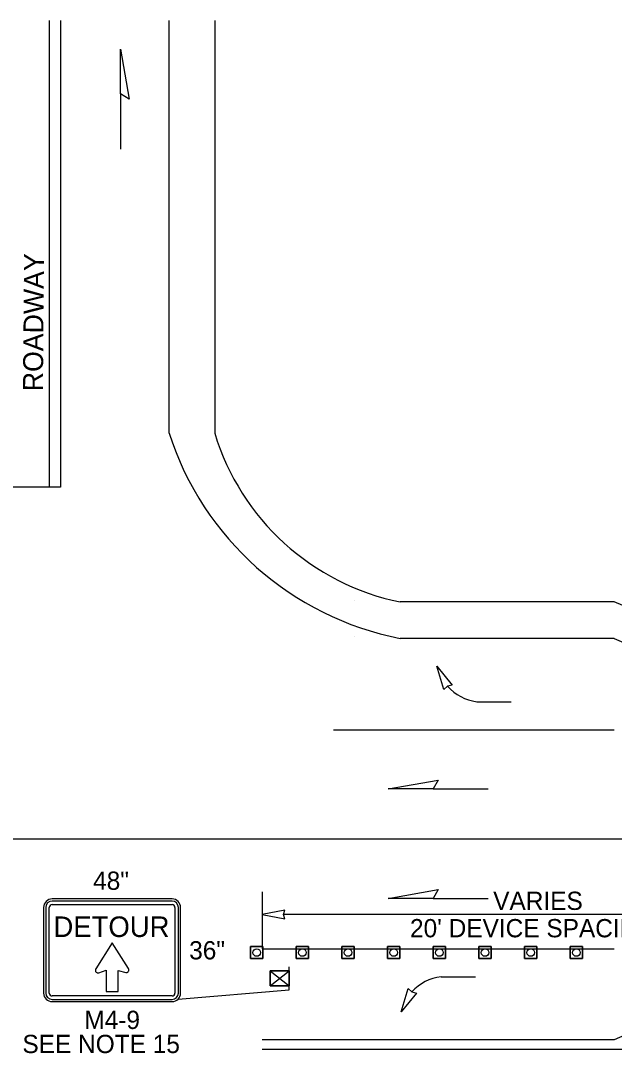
# Model space of a CAD drawing. Extents: x 99958 to 100176, y 99935 to 100011.
# Drawn here: x 100071.427 to 100073.507, y 99975.13 to 99978.751 of the extents above; entities that cross this region are included whole.
import ezdxf

# ---------------------------------------------------------------- set-up
doc = ezdxf.new("R2010")
doc.units = 0
for name, color, linetype in [('RD_ED_ShoulderPavedEdge', 7, 'Continuous'), ('RD_MK_LineDblYellowCenter', 7, 'Continuous'), ('RD_MK_LineEdgeWhite', 7, 'Continuous'), ('RD_MK_LineEdgeYellow', 7, 'Continuous'), ('RD_MK_LineLane', 7, 'Continuous'), ('RD_MK_LineStop', 7, 'Continuous'), ('SH_DE_DetailBody1Text', 7, 'Continuous'), ('TR_SN_ConstructionSigns', 7, 'Continuous'), ('TR_WZ_ArrowLeftStrRightTurn', 7, 'Continuous'), ('TR_WZ_PortableSignMount5ftMinBlk-Org', 7, 'Continuous'), ('TR_WZ_TrafficCone', 7, 'Continuous'), ('TR_WZ_WorkZoneDetails', 7, 'Continuous'), ('TR_WZ_WorkZoneTextCurrent', 7, 'Continuous')]:
    doc.layers.add(name, color=color, linetype=linetype)

msp = doc.modelspace()

# ---------------------------------------------------------------- linework, layer by layer
at = {"layer": 'RD_ED_ShoulderPavedEdge'}
for p, q in [((100073.5069, 99976.7125), (100072.7569, 99976.7125)), ((100074.2569, 99976.3924), (100073.5069, 99976.7125))]:
    msp.add_line(p, q, dxfattribs=at)
msp.add_lwpolyline([(100072.1069, 99978.751), (100072.1069, 99977.3044)], dxfattribs=at)
msp.add_arc((100072.9274, 99977.5525), 0.8571, 196.8187, 258.5287, dxfattribs=at)
at = {"layer": 'RD_MK_LineDblYellowCenter'}
for p, q in [((100071.5269, 99978.751), (100071.5269, 99977.1145)), ((100071.5669, 99978.751), (100071.5669, 99977.1145)), ((100072.2734, 99975.1445), (100075.4465, 99975.1445))]:
    msp.add_line(p, q, dxfattribs=at)
at = {"layer": 'RD_MK_LineEdgeWhite'}
msp.add_line((100071.9469, 99977.3044), (100071.9469, 99978.751), dxfattribs=at)
msp.add_arc((100072.9619, 99977.6307), 1.0661, 197.8172, 258.9158, dxfattribs=at)
at = {"layer": 'RD_MK_LineEdgeYellow'}
for p, q in [((100073.5069, 99976.5845), (100072.7569, 99976.5845)), ((100074.2569, 99975.5125), (100073.5069, 99975.1765)), ((100073.5069, 99975.1765), (100072.2734, 99975.1765))]:
    msp.add_line(p, q, dxfattribs=at)
at = {"layer": 'RD_MK_LineLane'}
for points in [[(100073.5069, 99976.5845), (100074.2569, 99976.2644)], [(100072.5234, 99976.2644), (100073.5069, 99976.2644)], [(100074.2569, 99975.8804), (100069.5869, 99975.8804)], [(100072.2734, 99975.4965), (100073.5069, 99975.4965)]]:
    msp.add_lwpolyline(points, dxfattribs=at)
at = {"layer": 'RD_MK_LineStop'}
msp.add_line((100071.5669, 99977.1145), (100071.1469, 99977.1145), dxfattribs=at)
at = {"layer": 'TR_SN_ConstructionSigns'}
for p, q in [((100071.9573, 99975.671), (100071.5373, 99975.671)), ((100071.9573, 99975.6635), (100071.5373, 99975.6635)), ((100071.5073, 99975.641), (100071.5073, 99975.341)), ((100071.5148, 99975.641), (100071.5148, 99975.341)), ((100071.5273, 99975.341), (100071.5273, 99975.641)), ((100071.5373, 99975.651), (100071.9573, 99975.651)), ((100071.9673, 99975.641), (100071.9673, 99975.341)), ((100071.9798, 99975.341), (100071.9798, 99975.641)), ((100071.9873, 99975.341), (100071.9873, 99975.641)), ((100071.9573, 99975.331), (100071.5373, 99975.331)), ((100071.5373, 99975.3185), (100071.9573, 99975.3185)), ((100071.5373, 99975.311), (100071.9573, 99975.311))]:
    msp.add_line(p, q, dxfattribs=at)
msp.add_lwpolyline([(100071.7475, 99975.5169), (100071.6899, 99975.4257), (100071.6892, 99975.4243), (100071.6886, 99975.4217), (100071.6886, 99975.4195), (100071.6893, 99975.4171), (100071.6909, 99975.4144), (100071.6934, 99975.4125), (100071.6952, 99975.4117), (100071.6981, 99975.4114), (100071.7005, 99975.412), (100071.7263, 99975.421), (100071.7263, 99975.3466), (100071.7687, 99975.3466), (100071.7687, 99975.4205), (100071.7951, 99975.4128), (100071.7961, 99975.4126), (100071.7976, 99975.4126), (100071.7988, 99975.4127), (100071.8001, 99975.4131), (100071.8015, 99975.4138), (100071.8027, 99975.4146), (100071.8038, 99975.4158), (100071.8051, 99975.418), (100071.8056, 99975.4194), (100071.8058, 99975.4206), (100071.8059, 99975.4222), (100071.8057, 99975.4242), (100071.8052, 99975.4258), (100071.8043, 99975.4274), (100071.7475, 99975.5169)], dxfattribs=at)
for centre, radius, start, end in [((100071.5373, 99975.641), 0.03, 90, 180), ((100071.5373, 99975.641), 0.0225, 90, 180), ((100071.9573, 99975.641), 0.03, 0, 90), ((100071.9573, 99975.641), 0.0225, 0, 90), ((100071.5373, 99975.641), 0.01, 90, 180), ((100071.9573, 99975.641), 0.01, 0, 90), ((100071.5373, 99975.341), 0.03, 180, 270), ((100071.5373, 99975.341), 0.0225, 180, 270), ((100071.5373, 99975.341), 0.01, 180, 270), ((100071.9573, 99975.341), 0.03, 270, 0), ((100071.9573, 99975.341), 0.0225, 270, 0), ((100071.9573, 99975.341), 0.01, 270, 0)]:
    msp.add_arc(centre, radius, start, end, dxfattribs=at)
at = {"layer": 'TR_WZ_ArrowLeftStrRightTurn'}
for p, q in [((100073.025, 99976.3627), (100073.145, 99976.3627)), ((100072.9003, 99975.3982), (100073.0203, 99975.3982))]:
    msp.add_line(p, q, dxfattribs=at)
for points in [[(100072.8853, 99976.4877), (100072.9391, 99976.421), (100072.9227, 99976.4167), (100072.9099, 99976.4056)], [(100072.7601, 99975.2747), (100072.7851, 99975.3566), (100072.7978, 99975.3454), (100072.8142, 99975.3411)]]:
    msp.add_lwpolyline(points, close=True, dxfattribs=at)
for centre, radius, start, end in [((100073.0464, 99976.5272), 0.1658, 221.7524, 262.6149), ((100072.9194, 99975.2351), 0.1642, 96.7058, 137.7833)]:
    msp.add_arc(centre, radius, start, end, dxfattribs=at)
at = {"layer": 'TR_WZ_PortableSignMount5ftMinBlk-Org'}
for p, q in [((100072.3006, 99975.4185), (100072.3673, 99975.3665)), ((100072.3006, 99975.3665), (100072.3673, 99975.4185)), ((100072.3673, 99975.3525), (100072.3673, 99975.4325)), ((100072.3338, 99975.3925), (100072.3338, 99975.3925)), ((100072.3339, 99975.3924), (100072.3339, 99975.3924))]:
    msp.add_line(p, q, dxfattribs=at)
for points in [[(100072.3006, 99975.4185), (100072.3006, 99975.3665), (100072.3673, 99975.3665), (100072.3673, 99975.4185)], [(100072.3673, 99975.3665), (100072.3006, 99975.3665), (100072.3006, 99975.4185), (100072.3673, 99975.4185)]]:
    msp.add_lwpolyline(points, close=True, dxfattribs=at)
at = {"layer": 'TR_WZ_TrafficCone'}
for points in [[(100072.2326, 99975.5044), (100072.2753, 99975.5044), (100072.2753, 99975.4618), (100072.2326, 99975.4618), (100072.2326, 99975.5044)], [(100072.2326, 99975.4618), (100072.2753, 99975.4618), (100072.2753, 99975.5044), (100072.2326, 99975.5044), (100072.2326, 99975.4618)], [(100072.3926, 99975.5044), (100072.4353, 99975.5044), (100072.4353, 99975.4618), (100072.3926, 99975.4618), (100072.3926, 99975.5044)], [(100072.3926, 99975.4618), (100072.4353, 99975.4618), (100072.4353, 99975.5044), (100072.3926, 99975.5044), (100072.3926, 99975.4618)], [(100072.5526, 99975.5044), (100072.5953, 99975.5044), (100072.5953, 99975.4618), (100072.5526, 99975.4618), (100072.5526, 99975.5044)], [(100072.5526, 99975.4618), (100072.5953, 99975.4618), (100072.5953, 99975.5044), (100072.5526, 99975.5044), (100072.5526, 99975.4618)], [(100072.7126, 99975.5044), (100072.7553, 99975.5044), (100072.7553, 99975.4618), (100072.7126, 99975.4618), (100072.7126, 99975.5044)], [(100072.7126, 99975.4618), (100072.7553, 99975.4618), (100072.7553, 99975.5044), (100072.7126, 99975.5044), (100072.7126, 99975.4618)], [(100072.8726, 99975.5044), (100072.9153, 99975.5044), (100072.9153, 99975.4618), (100072.8726, 99975.4618), (100072.8726, 99975.5044)], [(100072.8726, 99975.4618), (100072.9153, 99975.4618), (100072.9153, 99975.5044), (100072.8726, 99975.5044), (100072.8726, 99975.4618)], [(100073.0326, 99975.5044), (100073.0753, 99975.5044), (100073.0753, 99975.4618), (100073.0326, 99975.4618), (100073.0326, 99975.5044)], [(100073.0326, 99975.4618), (100073.0753, 99975.4618), (100073.0753, 99975.5044), (100073.0326, 99975.5044), (100073.0326, 99975.4618)], [(100073.1926, 99975.5044), (100073.2353, 99975.5044), (100073.2353, 99975.4618), (100073.1926, 99975.4618), (100073.1926, 99975.5044)], [(100073.1926, 99975.4618), (100073.2353, 99975.4618), (100073.2353, 99975.5044), (100073.1926, 99975.5044), (100073.1926, 99975.4618)], [(100073.3526, 99975.5044), (100073.3953, 99975.5044), (100073.3953, 99975.4618), (100073.3526, 99975.4618), (100073.3526, 99975.5044)], [(100073.3526, 99975.4618), (100073.3953, 99975.4618), (100073.3953, 99975.5044), (100073.3526, 99975.5044), (100073.3526, 99975.4618)]]:
    msp.add_lwpolyline(points, dxfattribs=at)
for centre in [(100072.2539, 99975.4831), (100072.4139, 99975.4831), (100072.5739, 99975.4831), (100072.7339, 99975.4831), (100072.8939, 99975.4831), (100073.0539, 99975.4831), (100073.2139, 99975.4831), (100073.3739, 99975.4831)]:
    msp.add_circle(centre, 0.0133, dxfattribs=at)
at = {"layer": 'TR_WZ_WorkZoneDetails'}
for p, q in [((100071.7765, 99978.4938), (100071.7765, 99978.3009)), ((100072.5977, 99976.7166), (100072.5977, 99976.7166)), ((100072.5977, 99976.5923), (100072.5977, 99976.5923)), ((100072.8723, 99976.057), (100073.0652, 99976.057)), ((100072.2734, 99975.6965), (100072.2734, 99975.4965)), ((100072.8723, 99975.673), (100073.0652, 99975.673)), ((100074.182, 99975.6165), (100072.3484, 99975.6165)), ((100071.9785, 99975.3198), (100072.3673, 99975.3525))]:
    msp.add_line(p, q, dxfattribs=at)
for points in [[(100071.7765, 99978.651), (100071.8073, 99978.4759), (100071.7765, 99978.4938)], [(100072.7151, 99976.057), (100072.8902, 99976.0879), (100072.8723, 99976.057)], [(100072.7151, 99975.673), (100072.8902, 99975.7039), (100072.8723, 99975.673)], [(100072.2734, 99975.6165), (100072.352, 99975.601), (100072.3484, 99975.6165), (100072.352, 99975.6319)]]:
    msp.add_lwpolyline(points, close=True, dxfattribs=at)

# ---------------------------------------------------------------- texts
at = {"layer": 'SH_DE_DetailBody1Text'}
msp.add_text('ROADWAY', height=0.07, rotation=89.5374, dxfattribs=at).set_placement((100071.5049, 99977.4512))
at = {"layer": 'TR_SN_ConstructionSigns'}
for s, height, p in [('48"', 0.064, (100071.6808, 99975.703)), ('DETOUR', 0.072, (100071.5418, 99975.5376)), ('36"', 0.064, (100072.0173, 99975.459)), ('M4-9', 0.064, (100071.6501, 99975.215)), ('SEE NOTE 15', 0.064, (100071.4331, 99975.1305))]:
    msp.add_text(s, height=height, rotation=360, dxfattribs=at).set_placement(p)
at = {"layer": 'TR_WZ_WorkZoneTextCurrent'}
for s, p in [('VARIES', (100073.0825, 99975.6325)), ("20' DEVICE SPACING", (100072.7911, 99975.5365))]:
    msp.add_text(s, height=0.064, dxfattribs=at).set_placement(p)

doc.saveas('drawing.dxf')
